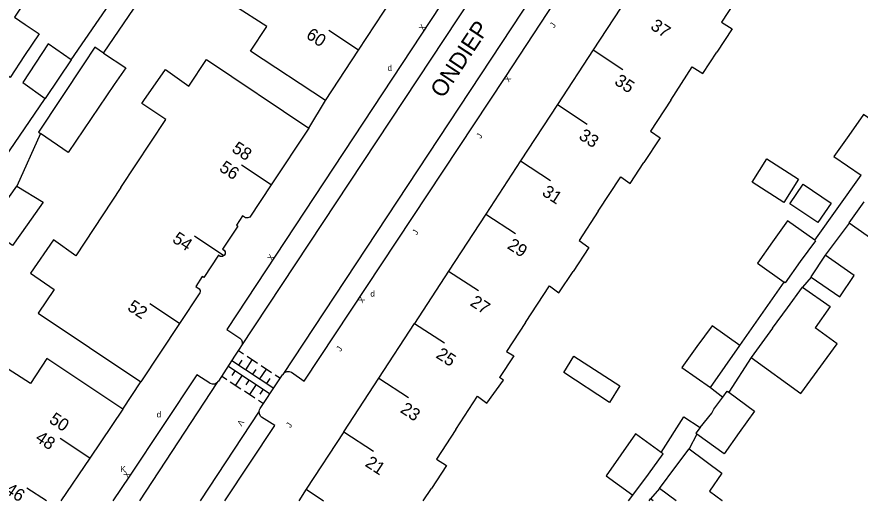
# Model space of a CAD drawing. Extents: x 134999 to 136502, y 457398 to 459002.
# Drawn here: x 135294.2 to 135365.2, y 457400 to 457440.7 of the extents above; entities that cross this region are included whole.
import ezdxf

# ---------------------------------------------------------------- set-up
doc = ezdxf.new("R2010")
doc.units = 0
for name, color, linetype in [('RI_DGTB_15', 7, 'Continuous'), ('RI_DGTB_29', 7, 'Continuous'), ('RI_DGTB_30', 7, 'Continuous'), ('RI_DGTB_31', 7, 'Continuous'), ('RI_DGTB_35', 7, 'Continuous'), ('RI_DGTB_36', 7, 'Continuous'), ('RI_DGTB_37', 7, 'Continuous'), ('RI_DGTB_4', 7, 'Continuous'), ('RI_DGTB_5', 7, 'Continuous'), ('RI_DGTB_53', 7, 'Continuous'), ('RI_DGTB_54', 7, 'Continuous'), ('RI_DGTB_6', 7, 'Continuous')]:
    doc.layers.add(name, color=color, linetype=linetype)

msp = doc.modelspace()

# ---------------------------------------------------------------- linework, layer by layer
at = {"layer": 'RI_DGTB_15'}
for p, q in [((135322.978, 457437.95), (135320.474, 457439.602)), ((135342.724, 457437.965), (135345.236, 457436.325)), ((135339.72, 457433.363), (135342.232, 457431.723)), ((135336.62, 457428.616), (135339.132, 457426.976)), ((135315.616, 457426.599), (135313.115, 457428.256)), ((135333.696, 457424.139), (135336.208, 457422.499)), ((135311.621, 457420.638), (135309.152, 457422.274)), ((135330.561, 457419.339), (135333.073, 457417.699)), ((135307.894, 457414.933), (135305.393, 457416.59)), ((135327.688, 457414.94), (135330.2, 457413.3)), ((135324.682, 457410.337), (135327.193, 457408.698)), ((135300.335, 457403.59), (135297.834, 457405.247)), ((135321.722, 457405.805), (135324.234, 457404.165)), ((135296.676, 457400), (135295.015, 457401.05)), ((135318.559, 457400.964), (135320.023, 457400))]:
    msp.add_line(p, q, dxfattribs=at)
at = {"layer": 'RI_DGTB_31'}
for p, q in [((135312.846, 457412.65), (135313.284, 457412.361)), ((135312.285, 457411.822), (135315.84, 457409.476)), ((135312.881, 457411.429), (135313.156, 457411.846)), ((135313.473, 457411.038), (135314.024, 457411.873)), ((135313.58, 457412.166), (135314.468, 457411.58)), ((135311.973, 457411.353), (135315.523, 457409.011)), ((135312.571, 457410.958), (135312.295, 457410.541)), ((135314.065, 457410.648), (135314.34, 457411.065)), ((135314.657, 457410.257), (135315.207, 457411.092)), ((135314.763, 457411.385), (135315.651, 457410.799)), ((135311.43, 457410.513), (135311.872, 457410.221)), ((135313.162, 457410.568), (135312.612, 457409.733)), ((135313.754, 457410.177), (135313.479, 457409.76)), ((135315.248, 457409.867), (135315.524, 457410.284)), ((135315.947, 457410.604), (135316.385, 457410.315)), ((135312.168, 457410.026), (135313.056, 457409.44)), ((135314.346, 457409.787), (135313.795, 457408.952)), ((135314.938, 457409.396), (135314.663, 457408.979)), ((135313.351, 457409.245), (135314.239, 457408.659)), ((135314.535, 457408.464), (135314.967, 457408.179))]:
    msp.add_line(p, q, dxfattribs=at)
at = {"layer": 'RI_DGTB_4'}
for p, q in [((135322.979, 457437.949), (135325.787, 457442.227)), ((135345.73, 457442.564), (135342.725, 457437.964)), ((135320.197, 457433.714), (135313.88, 457437.87)), ((135320.197, 457433.714), (135322.979, 457437.949)), ((135342.725, 457437.964), (135339.72, 457433.363)), ((135310.155, 457437.148), (135318.776, 457431.371)), ((135339.72, 457433.363), (135336.62, 457428.616)), ((135318.776, 457431.371), (135315.616, 457426.599)), ((135336.62, 457428.616), (135333.696, 457424.139)), ((135333.696, 457424.139), (135330.561, 457419.339)), ((135330.561, 457419.339), (135327.688, 457414.94)), ((135307.893, 457414.933), (135304.638, 457410.016)), ((135324.682, 457410.337), (135327.688, 457414.94)), ((135321.722, 457405.805), (135324.682, 457410.337)), ((135303.112, 457407.702), (135300.333, 457403.591)), ((135321.722, 457405.805), (135318.559, 457400.964)), ((135300.333, 457403.591), (135297.906, 457400)), ((135318.559, 457400.964), (135317.93, 457400))]:
    msp.add_line(p, q, dxfattribs=at)
for points in [[(135315.616, 457426.599), (135313.823, 457423.89), (135313.643, 457423.833), (135313.454, 457423.829), (135313.2, 457423.999), (135312.682, 457423.215), (135312.8, 457423.136), (135311.518, 457421.2), (135311.665, 457421.101), (135311.734, 457420.956), (135311.726, 457420.795), (135311.643, 457420.657), (135311.616, 457420.641)], [(135311.616, 457420.641), (135311.504, 457420.576), (135311.343, 457420.57), (135311.318, 457420.576), (135311.17, 457420.674), (135309.93, 457418.802), (135309.811, 457418.882), (135309.262, 457418.052), (135309.559, 457417.853), (135309.628, 457417.715), (135309.62, 457417.562), (135309.595, 457417.504), (135307.893, 457414.933)]]:
    msp.add_lwpolyline(points, dxfattribs=at)
at = {"layer": 'RI_DGTB_5'}
for p, q in [((135302.955, 457426.38), (135299.152, 457420.638)), ((135328.403, 457400), (135329.115, 457401.043))]:
    msp.add_line(p, q, dxfattribs=at)
for points in [[(135313.88, 457437.87), (135315.251, 457439.938), (135312.521, 457441.681), (135313.976, 457443.844)], [(135295.523, 457443.044), (135293.977, 457440.724), (135294.89, 457440.109)], [(135355.261, 457442.943), (135353.55, 457440.317), (135354.451, 457439.751), (135353.155, 457437.779)], [(135294.89, 457440.109), (135296.061, 457439.321), (135294.846, 457437.493)], [(135294.846, 457437.493), (135293.621, 457435.651), (135292.446, 457436.443)], [(135304.894, 457433.703), (135306.697, 457436.308), (135308.662, 457434.921), (135310.155, 457437.148)], [(135349.266, 457433.741), (135351.086, 457436.534), (135351.971, 457435.978), (135353.155, 457437.779)], [(135302.955, 457426.38), (135306.752, 457432.114), (135304.722, 457433.455), (135304.894, 457433.703)], [(135349.266, 457433.741), (135347.568, 457431.134), (135348.393, 457430.574), (135347.017, 457428.484)], [(135343.158, 457424.377), (135345.058, 457427.286), (135345.863, 457426.731), (135347.017, 457428.484)], [(135343.158, 457424.377), (135341.551, 457421.916), (135342.374, 457421.335), (135341.041, 457419.31)], [(135299.152, 457420.638), (135297.284, 457421.986), (135295.346, 457419.178), (135297.324, 457417.786), (135295.991, 457415.795), (135304.638, 457410.016)], [(135337.044, 457415.017), (135339.066, 457418.112), (135339.847, 457417.497), (135341.041, 457419.31)], [(135337.044, 457415.017), (135335.447, 457412.571), (135336.05, 457412.209), (135334.854, 457410.372)], [(135303.112, 457407.702), (135296.719, 457411.975), (135295.329, 457409.868), (135292.632, 457411.592), (135291.308, 457409.571)], [(135331.166, 457406.015), (135332.985, 457408.801), (135333.79, 457408.21), (135335.196, 457410.155), (135334.854, 457410.372)], [(135331.166, 457406.015), (135329.525, 457403.5), (135330.373, 457402.97), (135329.115, 457401.043)]]:
    msp.add_lwpolyline(points, dxfattribs=at)
at = {"layer": 'RI_DGTB_53'}
for p, q in [((135311.043, 457409.931), (135304.527, 457400)), ((135314.607, 457407.536), (135309.622, 457400))]:
    msp.add_line(p, q, dxfattribs=at)
for points in [[(135354.541, 457475.681), (135354.409, 457475.546), (135354.224, 457475.464), (135354.021, 457475.458), (135353.831, 457475.531), (135352.661, 457476.281), (135340.551, 457457.941), (135311.871, 457414.411), (135312.961, 457413.701), (135313.099, 457413.558), (135313.171, 457413.371), (135313.165, 457413.172), (135313.081, 457412.991)], [(135313.081, 457412.991), (135354.263, 457475.261)], [(135316.611, 457410.641), (135316.746, 457410.791), (135316.928, 457410.877), (135317.13, 457410.887), (135317.32, 457410.818), (135318.381, 457410.071), (135335.311, 457435.641), (135347.281, 457453.901), (135359.201, 457471.961), (135358.141, 457472.681), (135358.001, 457472.826), (135357.927, 457473.014), (135357.932, 457473.216), (135358.013, 457473.4)], [(135316.611, 457410.641), (135357.749, 457473)], [(135313.039, 457412.929), (135312.531, 457412.191), (135311.164, 457410.081)], [(135313.081, 457412.991), (135313.039, 457412.929)], [(135311.043, 457409.931), (135310.87, 457409.832), (135310.672, 457409.807), (135310.48, 457409.862), (135310.431, 457409.891), (135309.351, 457410.611), (135303.691, 457402.061), (135302.268, 457400)], [(135314.683, 457407.764), (135316.111, 457409.921), (135316.58, 457410.597)], [(135316.58, 457410.597), (135316.611, 457410.641)], [(135311.164, 457410.081), (135311.131, 457410.031), (135311.043, 457409.931)], [(135311.717, 457400), (135315.911, 457406.331), (135314.811, 457407.041), (135314.718, 457407.137), (135314.624, 457407.326), (135314.607, 457407.536)], [(135314.607, 457407.536), (135314.632, 457407.652), (135314.681, 457407.761), (135314.683, 457407.764)]]:
    msp.add_lwpolyline(points, dxfattribs=at)
at = {"layer": 'RI_DGTB_54'}
for p, q in [((135298.777, 457437.141), (135302.299, 457442.283)), ((135293.148, 457428.848), (135296.56, 457433.889)), ((135318.776, 457431.371), (135320.197, 457433.714)), ((135296.168, 457430.926), (135294.198, 457426.5)), ((135361.398, 457421.939), (135365.31, 457427.41)), ((135364.314, 457423.388), (135362.281, 457420.674)), ((135361.102, 457418.84), (135360.377, 457417.993)), ((135355.104, 457413.069), (135358.82, 457418.419)), ((135356.056, 457412.059), (135354.166, 457409.132)), ((135303.112, 457407.702), (135304.638, 457410.016)), ((135352.625, 457409.538), (135353.649, 457408.711)), ((135348.465, 457404.068), (135350.376, 457407.07)), ((135351.479, 457405.61), (135350.821, 457404.381)), ((135348.311, 457401.028), (135347.575, 457400.156)), ((135345.719, 457400), (135346.09, 457400.475))]:
    msp.add_line(p, q, dxfattribs=at)
for points in [[(135301.499, 457437.704), (135304.908, 457442.743), (135306.686, 457445.504)], [(135350.376, 457407.07), (135351.752, 457406.176)]]:
    msp.add_lwpolyline(points, dxfattribs=at)
at = {"layer": 'RI_DGTB_6'}
for p, q in [((135351.752, 457406.176), (135352.726, 457407.389)), ((135352.726, 457407.389), (135352.911, 457407.725)), ((135349.733, 457400), (135348.311, 457401.028)), ((135347.465, 457400), (135347.575, 457400.156)), ((135347.799, 457400), (135347.575, 457400.156))]:
    msp.add_line(p, q, dxfattribs=at)
for points in [[(135298.777, 457437.141), (135296.812, 457438.471), (135295.758, 457436.847)], [(135301.499, 457437.704), (135300.766, 457438.197), (135299.834, 457436.787)], [(135298.777, 457437.141), (135297.712, 457435.579)], [(135301.499, 457437.704), (135303.355, 457436.458), (135302.395, 457435.042)], [(135295.758, 457436.847), (135294.704, 457435.223), (135296.56, 457433.889)], [(135299.834, 457436.787), (135296.025, 457431.027), (135296.168, 457430.926)], [(135302.395, 457435.042), (135298.522, 457429.331), (135296.168, 457430.926)], [(135297.712, 457435.579), (135296.56, 457433.889)], [(135367.795, 457430.954), (135365.504, 457432.539), (135364.261, 457430.771)], [(135364.261, 457430.771), (135363.018, 457429.003), (135365.31, 457427.41)], [(135356.118, 457426.831), (135357.373, 457428.785), (135360.044, 457427.069), (135358.789, 457425.115), (135356.118, 457426.831)], [(135292.954, 457424.746), (135294.198, 457426.5)], [(135294.198, 457426.5), (135296.393, 457425.139), (135295.062, 457423.251)], [(135361.675, 457423.422), (135359.317, 457425.006), (135360.42, 457426.648), (135362.777, 457425.064), (135361.675, 457423.422)], [(135365.549, 457425.178), (135364.279, 457423.413), (135364.314, 457423.388)], [(135295.062, 457423.251), (135293.829, 457421.503), (135291.709, 457422.993)], [(135361.398, 457421.939), (135359.104, 457423.58), (135357.847, 457421.792)], [(135367.842, 457423.566), (135366.589, 457421.783), (135364.314, 457423.388)], [(135357.847, 457421.792), (135356.589, 457420.003), (135358.82, 457418.419)], [(135361.398, 457421.939), (135361.453, 457421.9), (135360.188, 457420.147)], [(135360.188, 457420.147), (135358.9, 457418.362), (135358.82, 457418.419)], [(135362.281, 457420.674), (135361.066, 457418.865), (135361.102, 457418.84)], [(135361.102, 457418.84), (135363.517, 457417.164), (135364.725, 457418.968), (135362.281, 457420.674)], [(135359.114, 457416.258), (135360.377, 457417.993)], [(135360.377, 457417.993), (135362.713, 457416.349), (135361.445, 457414.56)], [(135357.85, 457414.522), (135359.114, 457416.258)], [(135355.104, 457413.069), (135352.752, 457414.72), (135351.479, 457412.98)], [(135356.056, 457412.059), (135360.224, 457409.022), (135363.283, 457413.221), (135361.445, 457414.56)], [(135357.85, 457414.522), (135356.056, 457412.059)], [(135351.479, 457412.98), (135350.201, 457411.231), (135352.625, 457409.538)], [(135353.865, 457411.304), (135355.104, 457413.069)], [(135340.269, 457410.798), (135341.122, 457412.183), (135344.974, 457409.679), (135344.11, 457408.278), (135340.269, 457410.798)], [(135352.625, 457409.538), (135353.865, 457411.304)], [(135352.911, 457407.725), (135353.649, 457408.711)], [(135353.649, 457408.711), (135354.036, 457409.228), (135354.166, 457409.132)], [(135354.166, 457409.132), (135356.323, 457407.54), (135355.047, 457405.743)], [(135351.752, 457406.176), (135351.381, 457405.681), (135351.479, 457405.61)], [(135348.465, 457404.068), (135346.303, 457405.639), (135345.06, 457403.871)], [(135355.047, 457405.743), (135353.769, 457403.943), (135351.479, 457405.61)], [(135345.06, 457403.871), (135343.818, 457402.103), (135346.09, 457400.475)], [(135347.387, 457402.236), (135348.642, 457403.94), (135348.465, 457404.068)], [(135349.712, 457402.9), (135350.821, 457404.381)], [(135350.821, 457404.381), (135353.586, 457402.317), (135352.537, 457400.82)], [(135348.311, 457401.028), (135349.712, 457402.9)], [(135346.09, 457400.475), (135347.387, 457402.236)], [(135352.537, 457400.82), (135353.611, 457400.03), (135353.589, 457400)]]:
    msp.add_lwpolyline(points, dxfattribs=at)

# ---------------------------------------------------------------- texts
at = {"layer": 'RI_DGTB_29'}
for p in [(135325.421, 457436.202), (135323.971, 457417.192), (135305.971, 457407.022)]:
    msp.add_text('d', height=0.5, rotation=359.99973, dxfattribs=at).set_placement(p)
at = {"layer": 'RI_DGTB_30'}
for s, height, rotation, p in [('X', 0.5, 56.62035, (135328.432, 457439.53)), ('X', 0.5, 236.63418, (135335.452, 457435.854)), ('X', 0.499, 56.60785, (135315.672, 457420.18)), ('X', 0.5, 236.46976, (135323.143, 457417.245)), ('V', 0.499, 236.58668, (135312.956, 457406.88)), ('K', 0.5, 359.99973, (135302.911, 457402.422)), ('X', 0.5, 55.6184, (135303.546, 457401.858))]:
    msp.add_text(s, height=height, rotation=rotation, dxfattribs=at).set_placement(p)
at = {"layer": 'RI_DGTB_31'}
for p in [(135339.454, 457439.779), (135333.266, 457430.453), (135327.885, 457422.341), (135321.468, 457412.525), (135317.233, 457406.104)]:
    msp.add_text('J', height=0.499, rotation=56.58824, dxfattribs=at).set_placement(p)
at = {"layer": 'RI_DGTB_35'}
for s, rotation, p in [('60', 326.6066, (135318.476, 457439.02)), ('58', 326.4918, (135312.221, 457429.45)), ('52', 326.4981, (135303.426, 457416.114)), ('50', 326.4918, (135296.83, 457406.639))]:
    msp.add_text(s, height=1.054, rotation=rotation, dxfattribs=at).set_placement(p)
at = {"layer": 'RI_DGTB_36'}
for s, rotation, p in [('37', 326.8492, (135347.49, 457439.773)), ('35', 326.8492, (135344.457, 457435.13)), ('33', 326.8492, (135341.452, 457430.528)), ('56', 326.4981, (135311.16, 457427.837)), ('31', 326.8492, (135338.354, 457425.78)), ('54', 326.4918, (135307.209, 457421.849)), ('29', 326.8492, (135335.428, 457421.304)), ('27', 326.8492, (135332.293, 457416.504)), ('25', 326.8492, (135329.42, 457412.104)), ('23', 326.8492, (135326.414, 457407.502)), ('48', 326.4981, (135295.666, 457405.094)), ('21', 326.8492, (135323.454, 457402.97)), ('46', 326.4981, (135293.109, 457400.722))]:
    msp.add_text(s, height=1.054, rotation=rotation, dxfattribs=at).set_placement(p)
at = {"layer": 'RI_DGTB_37'}
msp.add_text('ONDIEP', height=1.4, rotation=56.54523, dxfattribs=at).set_placement((135330.086, 457433.823))

doc.saveas('drawing.dxf')
